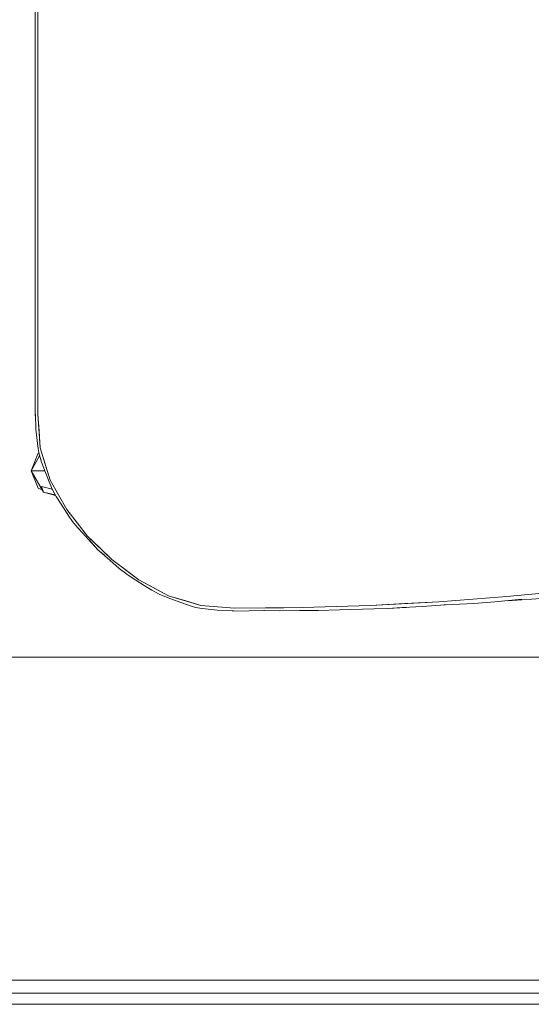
# Model space of a CAD drawing. Header units: millimetres. Extents: x 2 to 902, y -447 to 199.
# Tile 838 of 1056: x 32.035 to 32.461, y 180.925 to 181.746. Entities that reach past the tile are written whole.
import ezdxf

# ---------------------------------------------------------------- set-up
doc = ezdxf.new("R2010")
doc.units = ezdxf.units.MM
doc.header["$MEASUREMENT"] = 0
for name, color, linetype, lineweight in [('IFC-Elemento de mobília-Contorno', 152, 'Continuous', 5), ('IFC-Laje-Contorno', 134, 'Continuous', 5), ('IFC-Parede padrão-Contorno', 44, 'Continuous', 5), ('IFC-Viga-Contorno', 66, 'Continuous', 5)]:
    doc.layers.add(name, color=color, linetype=linetype, lineweight=lineweight)

msp = doc.modelspace()

# ---------------------------------------------------------------- linework, layer by layer
at = {"layer": 'IFC-Elemento de mobília-Contorno', "color": 7, "lineweight": 5}
for p, q in [((32.04991, 181.73694), (32.04991, 181.77248)), ((32.04991, 181.73694), (32.04991, 181.77248)), ((32.04772, 181.73694), (32.04772, 181.75694)), ((32.04772, 181.73694), (32.04772, 181.75694)), ((32.04772, 181.73694), (32.04772, 181.75694)), ((32.04772, 181.71695), (32.04772, 181.73694)), ((32.04772, 181.71695), (32.04772, 181.73694)), ((32.04991, 181.7014), (32.04991, 181.73694)), ((32.04991, 181.7014), (32.04991, 181.73694)), ((32.04991, 181.71917), (32.04991, 181.72806)), ((32.04991, 181.71917), (32.04991, 181.72806)), ((32.04772, 181.69695), (32.04772, 181.71695)), ((32.04772, 181.69695), (32.04772, 181.71695)), ((32.04991, 181.7014), (32.04991, 181.71917)), ((32.04991, 181.7014), (32.04991, 181.71917)), ((32.04772, 181.67695), (32.04772, 181.69695)), ((32.04772, 181.67695), (32.04772, 181.69695)), ((32.04772, 181.65695), (32.04772, 181.69695)), ((32.0499, 181.66586), (32.04991, 181.7014)), ((32.0499, 181.66586), (32.04991, 181.7014)), ((32.0499, 181.66586), (32.0499, 181.68364)), ((32.0499, 181.66586), (32.0499, 181.68364)), ((32.04772, 181.65695), (32.04772, 181.67695)), ((32.04772, 181.65695), (32.04772, 181.67695)), ((32.04989, 181.63033), (32.0499, 181.66586)), ((32.04989, 181.63033), (32.0499, 181.66586)), ((32.04772, 181.63696), (32.04772, 181.65695)), ((32.04772, 181.63696), (32.04772, 181.65695)), ((32.04772, 181.63696), (32.04772, 181.65695)), ((32.04989, 181.63033), (32.04989, 181.64809)), ((32.04989, 181.63033), (32.04989, 181.64809)), ((32.04772, 181.61696), (32.04772, 181.63696)), ((32.04772, 181.61696), (32.04772, 181.63696)), ((32.04988, 181.59478), (32.04989, 181.63033)), ((32.04988, 181.59478), (32.04989, 181.63033)), ((32.04772, 181.60696), (32.04772, 181.61696)), ((32.04772, 181.60696), (32.04772, 181.61696)), ((32.04772, 181.60696), (32.04772, 181.61696)), ((32.04988, 181.59478), (32.04988, 181.61255)), ((32.04988, 181.59478), (32.04988, 181.61255)), ((32.04772, 181.59696), (32.04772, 181.60696)), ((32.04772, 181.59696), (32.04772, 181.60696)), ((32.04772, 181.57697), (32.04772, 181.59696)), ((32.04772, 181.57697), (32.04772, 181.59696)), ((32.04772, 181.57697), (32.04772, 181.59696)), ((32.04988, 181.59478), (32.04988, 181.55924)), ((32.04988, 181.59478), (32.04988, 181.55924)), ((32.04772, 181.55696), (32.04772, 181.57697)), ((32.04772, 181.55696), (32.04772, 181.57697)), ((32.04772, 181.55696), (32.04772, 181.57697)), ((32.04772, 181.53696), (32.04772, 181.57697)), ((32.04988, 181.56813), (32.04988, 181.57702)), ((32.04988, 181.56813), (32.04988, 181.57702)), ((32.04988, 181.56813), (32.04988, 181.55924)), ((32.04988, 181.56813), (32.04988, 181.55924)), ((32.04772, 181.53696), (32.04772, 181.55696)), ((32.04772, 181.53696), (32.04772, 181.55696)), ((32.04988, 181.52371), (32.04988, 181.55924)), ((32.04988, 181.52371), (32.04988, 181.55924)), ((32.04988, 181.52371), (32.04988, 181.54148)), ((32.04988, 181.52371), (32.04988, 181.54148)), ((32.04772, 181.51696), (32.04772, 181.53696)), ((32.04772, 181.51696), (32.04772, 181.53696)), ((32.0498, 181.48817), (32.04988, 181.52371)), ((32.0498, 181.48817), (32.04988, 181.52371)), ((32.04984, 181.50594), (32.04988, 181.52371)), ((32.04772, 181.49695), (32.04772, 181.51696)), ((32.04772, 181.49695), (32.04772, 181.51696)), ((32.04772, 181.49695), (32.04772, 181.51696)), ((32.0498, 181.48817), (32.04984, 181.50594)), ((32.0498, 181.48817), (32.04984, 181.50594)), ((32.04772, 181.47695), (32.04772, 181.49695)), ((32.04772, 181.47695), (32.04772, 181.49695)), ((32.04969, 181.45263), (32.0498, 181.48817)), ((32.04969, 181.45263), (32.0498, 181.48817)), ((32.04772, 181.45695), (32.04772, 181.47695)), ((32.04772, 181.45695), (32.04772, 181.47695)), ((32.04772, 181.45695), (32.04772, 181.47695)), ((32.04772, 181.45695), (32.04772, 181.47695)), ((32.04969, 181.45263), (32.04975, 181.4704)), ((32.04969, 181.45263), (32.04975, 181.4704)), ((32.04772, 181.43695), (32.04772, 181.45695)), ((32.04772, 181.43695), (32.04772, 181.45695)), ((32.04772, 181.45408), (32.04772, 181.41678)), ((32.04969, 181.45263), (32.04978, 181.4171)), ((32.04969, 181.45263), (32.04978, 181.4171)), ((32.04772, 181.41694), (32.04772, 181.43695)), ((32.04772, 181.41694), (32.04772, 181.43695)), ((32.04973, 181.43707), (32.04978, 181.4171)), ((32.04973, 181.43707), (32.04978, 181.4171)), ((32.04772, 181.41694), (32.04794, 181.41448)), ((32.04772, 181.41694), (32.04794, 181.41448)), ((32.04772, 181.41678), (32.04795, 181.41433)), ((32.04772, 181.41678), (32.04795, 181.41433)), ((32.04786, 181.41698), (32.04825, 181.40465)), ((32.04786, 181.41698), (32.04825, 181.40465)), ((32.04978, 181.4171), (32.05082, 181.40293)), ((32.04978, 181.4171), (32.05184, 181.38892)), ((32.04978, 181.4171), (32.05082, 181.40293)), ((32.04978, 181.4171), (32.05184, 181.38892)), ((32.04825, 181.40465), (32.04981, 181.3903)), ((32.04825, 181.40465), (32.04981, 181.3903)), ((32.05082, 181.40293), (32.05184, 181.38892)), ((32.05082, 181.40293), (32.05184, 181.38892)), ((32.05161, 181.39208), (32.05161, 181.39205)), ((32.05161, 181.39208), (32.05161, 181.39205)), ((32.04415, 181.36995), (32.05012, 181.38449)), ((32.04981, 181.3903), (32.0506, 181.38489)), ((32.04981, 181.3903), (32.0506, 181.38489)), ((32.05058, 181.38508), (32.0506, 181.38489)), ((32.0506, 181.38489), (32.05276, 181.37706)), ((32.0506, 181.38489), (32.05066, 181.38471)), ((32.0506, 181.38489), (32.05061, 181.38469)), ((32.0506, 181.38489), (32.05276, 181.37706)), ((32.0506, 181.38489), (32.05066, 181.38471)), ((32.05061, 181.38469), (32.05065, 181.3847)), ((32.05061, 181.38469), (32.05065, 181.3847)), ((32.05184, 181.38892), (32.05598, 181.3755)), ((32.05184, 181.38892), (32.06012, 181.36209)), ((32.05184, 181.38892), (32.05598, 181.3755)), ((32.05184, 181.38892), (32.06012, 181.36209)), ((32.04415, 181.36995), (32.0513, 181.38233)), ((32.05276, 181.37706), (32.05858, 181.36198)), ((32.05276, 181.37706), (32.05858, 181.36198)), ((32.05598, 181.3755), (32.06012, 181.36209)), ((32.05598, 181.3755), (32.06012, 181.36209)), ((32.04415, 181.36995), (32.04668, 181.36995)), ((32.04415, 181.36995), (32.04668, 181.36995)), ((32.04415, 181.36995), (32.05021, 181.35531)), ((32.04415, 181.36995), (32.0545, 181.35202)), ((32.04668, 181.36995), (32.05416, 181.36995)), ((32.04668, 181.36995), (32.05416, 181.36995)), ((32.05416, 181.36995), (32.05551, 181.36995)), ((32.05416, 181.36995), (32.05551, 181.36995)), ((32.05858, 181.36198), (32.06166, 181.35442)), ((32.05858, 181.36198), (32.06166, 181.35442)), ((32.06012, 181.36209), (32.07384, 181.33756)), ((32.06012, 181.36209), (32.07384, 181.33756)), ((32.05021, 181.35531), (32.05335, 181.35401)), ((32.05021, 181.35531), (32.05335, 181.35401)), ((32.0529, 181.35686), (32.0545, 181.35202)), ((32.0529, 181.35686), (32.06165, 181.35442)), ((32.0529, 181.35686), (32.0545, 181.35202)), ((32.0529, 181.35686), (32.06165, 181.35442)), ((32.0545, 181.35202), (32.06421, 181.34986)), ((32.0545, 181.35202), (32.0645, 181.34934)), ((32.0545, 181.35202), (32.06421, 181.34986)), ((32.0545, 181.35202), (32.0645, 181.34934)), ((32.06152, 181.35476), (32.06162, 181.35447)), ((32.06161, 181.35452), (32.06162, 181.35447)), ((32.06162, 181.35447), (32.06166, 181.35442)), ((32.06162, 181.35447), (32.06165, 181.35442)), ((32.06162, 181.35447), (32.06166, 181.35442)), ((32.06162, 181.35447), (32.06165, 181.35442)), ((32.06163, 181.3545), (32.06164, 181.35446)), ((32.06164, 181.35446), (32.06186, 181.35412)), ((32.06164, 181.35446), (32.06165, 181.35442)), ((32.06164, 181.35446), (32.06507, 181.34831)), ((32.06164, 181.35446), (32.06186, 181.35412)), ((32.06164, 181.35446), (32.06507, 181.34831)), ((32.06507, 181.34831), (32.06915, 181.34204)), ((32.06507, 181.34831), (32.06915, 181.34204)), ((32.06698, 181.34983), (32.07384, 181.33756)), ((32.06698, 181.34983), (32.07384, 181.33756)), ((32.06915, 181.34204), (32.0757, 181.33216)), ((32.06915, 181.34204), (32.0757, 181.33216)), ((32.07384, 181.33756), (32.08256, 181.32654)), ((32.07384, 181.33756), (32.09128, 181.3155)), ((32.07384, 181.33756), (32.08256, 181.32654)), ((32.07384, 181.33756), (32.09128, 181.3155)), ((32.0757, 181.33216), (32.07878, 181.3276)), ((32.0757, 181.33216), (32.07878, 181.3276)), ((32.07837, 181.32825), (32.07878, 181.3276)), ((32.07878, 181.3276), (32.0829, 181.32264)), ((32.07878, 181.3276), (32.0829, 181.32264)), ((32.08256, 181.32654), (32.09128, 181.3155)), ((32.08256, 181.32654), (32.09128, 181.3155)), ((32.0829, 181.32264), (32.08734, 181.31787)), ((32.0829, 181.32264), (32.08734, 181.31787)), ((32.08734, 181.31787), (32.09438, 181.31015)), ((32.08734, 181.31787), (32.09438, 181.31015)), ((32.09128, 181.3155), (32.10137, 181.3057)), ((32.09128, 181.3155), (32.11145, 181.29589)), ((32.09128, 181.3155), (32.10137, 181.3057)), ((32.09128, 181.3155), (32.11145, 181.29589)), ((32.0924, 181.31232), (32.09978, 181.30404)), ((32.0924, 181.31232), (32.09978, 181.30404)), ((32.09245, 181.31226), (32.09979, 181.30403)), ((32.09245, 181.31226), (32.09979, 181.30403)), ((32.09978, 181.30404), (32.10531, 181.29934)), ((32.09978, 181.30404), (32.10531, 181.29934)), ((32.09979, 181.30403), (32.10525, 181.2994)), ((32.09979, 181.30403), (32.10525, 181.2994)), ((32.10137, 181.3057), (32.11145, 181.29589)), ((32.10137, 181.3057), (32.11145, 181.29589)), ((32.10159, 181.30267), (32.10981, 181.29533)), ((32.10159, 181.30267), (32.10981, 181.29533)), ((32.10981, 181.29533), (32.11766, 181.28849)), ((32.10981, 181.29533), (32.11766, 181.28849)), ((32.11145, 181.29589), (32.13396, 181.27904)), ((32.11145, 181.29589), (32.1227, 181.28746)), ((32.11145, 181.29589), (32.13396, 181.27904)), ((32.11145, 181.29589), (32.1227, 181.28746)), ((32.11766, 181.28849), (32.12387, 181.28361)), ((32.11766, 181.28849), (32.12387, 181.28361)), ((32.1227, 181.28746), (32.13396, 181.27904)), ((32.1227, 181.28746), (32.13396, 181.27904)), ((32.12387, 181.28361), (32.12748, 181.28132)), ((32.12387, 181.28361), (32.12748, 181.28132)), ((32.12748, 181.28132), (32.1385, 181.27436)), ((32.12748, 181.28132), (32.1385, 181.27436)), ((32.13396, 181.27904), (32.15874, 181.26576)), ((32.13396, 181.27904), (32.14635, 181.2724)), ((32.13396, 181.27904), (32.15874, 181.26576)), ((32.13396, 181.27904), (32.14635, 181.2724)), ((32.1385, 181.27436), (32.14486, 181.27035)), ((32.1385, 181.27436), (32.14486, 181.27035)), ((32.14486, 181.27035), (32.15096, 181.26703)), ((32.14486, 181.27035), (32.15096, 181.26703)), ((32.14635, 181.2724), (32.15874, 181.26576)), ((32.14635, 181.2724), (32.15874, 181.26576)), ((32.44037, 181.26501), (32.49688, 181.27058)), ((32.44037, 181.26501), (32.49688, 181.27058)), ((32.15096, 181.26703), (32.15851, 181.2641)), ((32.15096, 181.26703), (32.15851, 181.2641)), ((32.15851, 181.2641), (32.17194, 181.25888)), ((32.15851, 181.2641), (32.17194, 181.25888)), ((32.15874, 181.26576), (32.18556, 181.25746)), ((32.15874, 181.26576), (32.17215, 181.26162)), ((32.15874, 181.26576), (32.18556, 181.25746)), ((32.15874, 181.26576), (32.17215, 181.26162)), ((32.17215, 181.26162), (32.18556, 181.25746)), ((32.17215, 181.26162), (32.18556, 181.25746)), ((32.32703, 181.25764), (32.38374, 181.26069)), ((32.32703, 181.25764), (32.38374, 181.26069)), ((32.35538, 181.25916), (32.38374, 181.26069)), ((32.35538, 181.25916), (32.38374, 181.26069)), ((32.38374, 181.26069), (32.44037, 181.26501)), ((32.38374, 181.26069), (32.44037, 181.26501)), ((32.38374, 181.26069), (32.41205, 181.26285)), ((32.38374, 181.26069), (32.41205, 181.26285)), ((32.41205, 181.26285), (32.44037, 181.26501)), ((32.41205, 181.26285), (32.44037, 181.26501)), ((32.41309, 181.25925), (32.43052, 181.26055)), ((32.41309, 181.25925), (32.43052, 181.26055)), ((32.43052, 181.26055), (32.45294, 181.26275)), ((32.43052, 181.26055), (32.45294, 181.26275)), ((32.44113, 181.26159), (32.45301, 181.26237)), ((32.44113, 181.26159), (32.45301, 181.26237)), ((32.45301, 181.26237), (32.46899, 181.26342)), ((32.45301, 181.26237), (32.46899, 181.26342)), ((32.17194, 181.25888), (32.18123, 181.25603)), ((32.17194, 181.25888), (32.18123, 181.25603)), ((32.18123, 181.25603), (32.18664, 181.25519)), ((32.18123, 181.25603), (32.18664, 181.25519)), ((32.18556, 181.25746), (32.19956, 181.25642)), ((32.18556, 181.25746), (32.21355, 181.25538)), ((32.18556, 181.25746), (32.19956, 181.25642)), ((32.18556, 181.25746), (32.21355, 181.25538)), ((32.18664, 181.25519), (32.19916, 181.25358)), ((32.18664, 181.25519), (32.19916, 181.25358)), ((32.19916, 181.25358), (32.21278, 181.25305)), ((32.19916, 181.25358), (32.21278, 181.25305)), ((32.19956, 181.25642), (32.21355, 181.25538)), ((32.19956, 181.25642), (32.21355, 181.25538)), ((32.2116, 181.2531), (32.21318, 181.25294)), ((32.2116, 181.2531), (32.21318, 181.25294)), ((32.21163, 181.2531), (32.2132, 181.25294)), ((32.21163, 181.25309), (32.2132, 181.25294)), ((32.21318, 181.25294), (32.23839, 181.25335)), ((32.2132, 181.25294), (32.23849, 181.25335)), ((32.2132, 181.25294), (32.23849, 181.25335)), ((32.21355, 181.25538), (32.27028, 181.25586)), ((32.21355, 181.25538), (32.27028, 181.25586)), ((32.21355, 181.25538), (32.23938, 181.2556)), ((32.21355, 181.25538), (32.23938, 181.2556)), ((32.23754, 181.25337), (32.2509, 181.25309)), ((32.23754, 181.25337), (32.2509, 181.25309)), ((32.23938, 181.2556), (32.25483, 181.25573)), ((32.23938, 181.2556), (32.25483, 181.25573)), ((32.2509, 181.25309), (32.26772, 181.25334)), ((32.2509, 181.25309), (32.26772, 181.25334)), ((32.25483, 181.25573), (32.27028, 181.25586)), ((32.25483, 181.25573), (32.27028, 181.25586)), ((32.26772, 181.25334), (32.28348, 181.2535)), ((32.26772, 181.25334), (32.28348, 181.2535)), ((32.27028, 181.25586), (32.32703, 181.25764)), ((32.27028, 181.25586), (32.32703, 181.25764)), ((32.27028, 181.25586), (32.29865, 181.25675)), ((32.27028, 181.25586), (32.29865, 181.25675)), ((32.28348, 181.2535), (32.30121, 181.254)), ((32.28348, 181.2535), (32.30121, 181.254)), ((32.29865, 181.25675), (32.32703, 181.25764)), ((32.29865, 181.25675), (32.32703, 181.25764)), ((32.30121, 181.254), (32.32958, 181.25482)), ((32.30121, 181.254), (32.32958, 181.25482)), ((32.32703, 181.25764), (32.35538, 181.25916)), ((32.32703, 181.25764), (32.35538, 181.25916)), ((32.32958, 181.25482), (32.34116, 181.25502)), ((32.32958, 181.25482), (32.34116, 181.25502)), ((32.34116, 181.25502), (32.35726, 181.25608)), ((32.34116, 181.25502), (32.35726, 181.25608)), ((32.34116, 181.25502), (32.3567, 181.25605)), ((32.34116, 181.25502), (32.3567, 181.25605)), ((32.34917, 181.25562), (32.36986, 181.2568)), ((32.34917, 181.25562), (32.36986, 181.2568)), ((32.36986, 181.2568), (32.3891, 181.25818)), ((32.36986, 181.2568), (32.3891, 181.25818)), ((32.38824, 181.25812), (32.38934, 181.25819)), ((32.38824, 181.25812), (32.38934, 181.25819)), ((32.3891, 181.25818), (32.41309, 181.25925)), ((32.3891, 181.25818), (32.41309, 181.25925))]:
    msp.add_line(p, q, dxfattribs=at)
at = {"layer": 'IFC-Laje-Contorno', "color": 7, "lineweight": 5}
for p, q in [((29.06831, 180.92521), (35.87711, 180.92521)), ((29.06831, 180.9252), (35.87711, 180.9252))]:
    msp.add_line(p, q, dxfattribs=at)
at = {"layer": 'IFC-Parede padrão-Contorno', "color": 7, "lineweight": 5}
for p, q in [((29.06831, 180.9452), (33.27089, 180.9452)), ((31.67452, 180.9252), (35.87711, 180.9252))]:
    msp.add_line(p, q, dxfattribs=at)
at = {"layer": 'IFC-Viga-Contorno', "color": 7, "lineweight": 5}
for p, q in [((31.54124, 181.21453), (32.96399, 181.21453)), ((31.54124, 181.21453), (32.96399, 181.21453)), ((29.09371, 180.93453), (35.87711, 180.93453))]:
    msp.add_line(p, q, dxfattribs=at)

doc.saveas('drawing.dxf')
